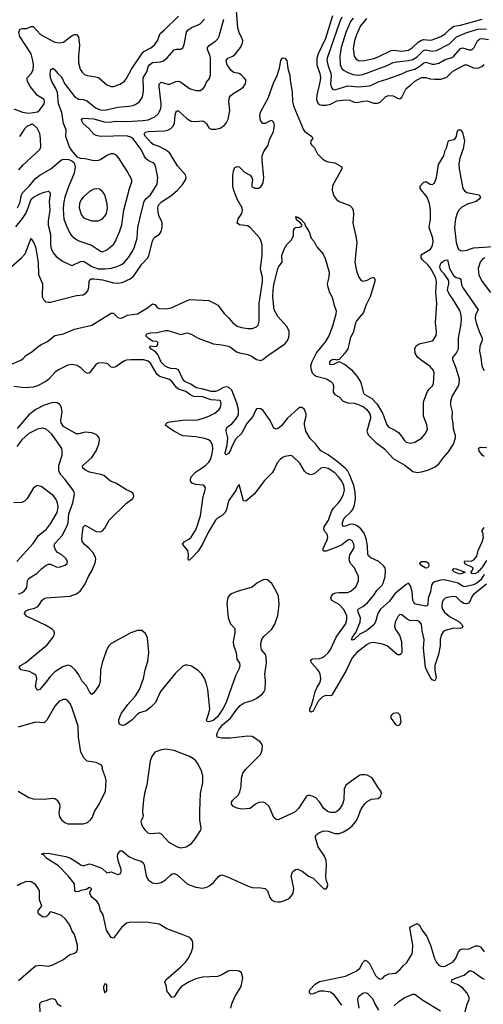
# Model space of a CAD drawing. Header units: inches. Extents: x 1649636 to 1815363, y 506543 to 641975.
# Tile 402 of 656: x 1721365 to 1725641, y 593905 to 602986. Entities that reach past the tile are written whole.
import ezdxf

# ---------------------------------------------------------------- set-up
doc = ezdxf.new("R2010")
doc.units = ezdxf.units.IN
doc.header["$MEASUREMENT"] = 0
doc.layers.add('B7529', color=7, linetype='Continuous')
doc.layers.add('B7620', color=7, linetype='Continuous')

msp = doc.modelspace()

# ---------------------------------------------------------------- linework, layer by layer
at = {"layer": 'B7529', "color": 5}
for points, elevation in [([(1721290, 599808.8), (1721374.5, 599845.5), (1721398, 599862), (1721422.7, 599890), (1721477.8, 599922.2), (1721532.3, 599970), (1721562.6, 599990), (1721583.8, 600000)], 580), ([(1725647.9, 597870), (1725618.9, 597821.1), (1725579.8, 597790), (1725550, 597773.3), (1725470, 597756.7), (1725458.5, 597758.5), (1725450, 597760.2), (1725410, 597790.8), (1725278.8, 597818.8), (1725250, 597817.5), (1725190, 597800.2), (1725172.3, 597787.7), (1725163.6, 597770), (1725152.5, 597710), (1725132.2, 597650), (1725129.3, 597590.7), (1725120.7, 597579.3), (1725110, 597576.5), (1725030, 597591.1), (1725010, 597599.5), (1724999.9, 597610), (1724989.4, 597630), (1724983, 597710), (1724970, 597766), (1724950, 597787.8), (1724930, 597777.3), (1724846.4, 597710), (1724825.5, 597690), (1724775.6, 597624.4), (1724693.7, 597550), (1724667.3, 597510), (1724646.9, 597433.1), (1724630, 597403.6), (1724563.1, 597350), (1724502, 597318), (1724450, 597269), (1724430, 597263.6), (1724425.7, 597270), (1724434.5, 597290), (1724465.2, 597334.8), (1724506.2, 597430), (1724507.1, 597470), (1724484, 597530), (1724487.1, 597550), (1724530, 597572.6), (1724572.3, 597607.7), (1724630, 597677.8), (1724658.6, 597721.4), (1724708.3, 597771.7), (1724718.1, 597790), (1724735.7, 597850), (1724739, 597910), (1724734, 597930), (1724724.7, 597944.7), (1724676.1, 597990), (1724604.4, 598024.4), (1724582.3, 598042.3), (1724576.4, 598056.4), (1724573.2, 598130), (1724564.3, 598190), (1724540.4, 598250), (1724510.9, 598290.9), (1724478.4, 598318.4), (1724450, 598331), (1724430, 598333.2), (1724410.6, 598329.4), (1724370, 598313.5), (1724350, 598313.3), (1724343.4, 598323.4), (1724342.4, 598350), (1724356.8, 598390), (1724423, 598450), (1724437.7, 598470), (1724451.6, 598508.4), (1724460.6, 598570), (1724459.6, 598630), (1724448, 598690), (1724410, 598784.6), (1724390, 598821.4), (1724367.9, 598850), (1724293.7, 598910), (1724210, 598971.8), (1724143.1, 599010), (1724097.2, 599070), (1724043.4, 599123.4), (1724003.1, 599190), (1723991.3, 599248.7), (1723991.1, 599270), (1724007.7, 599330), (1724006, 599350), (1723990, 599389.6), (1723968, 599408), (1723950, 599409), (1723930, 599395.9), (1723834.7, 599310), (1723779.2, 599240.8), (1723750, 599215.1), (1723730, 599209.3), (1723710, 599219), (1723675.1, 599290), (1723610, 599380.4), (1723590, 599396.2), (1723570, 599401.2), (1723550, 599395.8), (1723539.2, 599380.8), (1723515, 599325), (1723459.5, 599260.5), (1723411.4, 599170), (1723359.6, 599120.4), (1723324.8, 599055.2), (1723310, 599014.5), (1723290, 598985.7), (1723270, 598972.7), (1723261, 598981), (1723259.6, 598990), (1723278.8, 599061.2), (1723284.8, 599130), (1723268.3, 599190), (1723268.8, 599210), (1723282.8, 599230), (1723319.8, 599260.2), (1723357.7, 599302.3), (1723376.1, 599330), (1723383.4, 599350), (1723382.9, 599390), (1723367.6, 599450), (1723321.9, 599570), (1723293.8, 599593.8), (1723270, 599598.5), (1723245.2, 599594.8), (1723190, 599561.7), (1723170, 599556.2), (1723130, 599557.5), (1723058.3, 599578.3), (1722991.6, 599590), (1722944.7, 599624.7), (1722887.1, 599650), (1722868.4, 599670), (1722830, 599757.6), (1722807.2, 599767.2), (1722758, 599770), (1722730, 599777.4), (1722706, 599790), (1722670, 599827.3), (1722638.5, 599898.5), (1722620.1, 599920.1), (1722574, 599950), (1722562, 599970), (1722570, 599978), (1722610, 599972), (1722630, 599974), (1722638, 599990), (1722638, 600000)], 560), ([(1723142.6, 600000), (1723150, 599997.3), (1723230, 599987.7), (1723290, 599974.4), (1723310, 599965.5), (1723363.2, 599923.2), (1723392.4, 599912.4), (1723470, 599897), (1723510, 599878.3), (1723550, 599851.7), (1723575.2, 599844.8), (1723590, 599844.2), (1723608.3, 599851.7), (1723654, 599890), (1723807.5, 599992.5), (1723813.9, 600000)], 560), ([(1724169.7, 600000), (1724102, 599918), (1724057.9, 599830), (1724047.9, 599790), (1724048.4, 599770), (1724062.2, 599730), (1724079.4, 599710), (1724098.4, 599698.4), (1724193.4, 599673.4), (1724234.2, 599650), (1724251.8, 599630), (1724259.7, 599610), (1724257.4, 599550), (1724261.6, 599541.6), (1724270.4, 599530), (1724310, 599507.6), (1724347.4, 599467.4), (1724390, 599450.9), (1724450, 599449.6), (1724490, 599438.3), (1724535.8, 599415.8), (1724566.3, 599390), (1724594.5, 599350), (1724601.6, 599330), (1724600.7, 599310), (1724565.1, 599190), (1724578.2, 599158.2), (1724650, 599087), (1724730, 599029.1), (1724810, 598938.4), (1724917.2, 598877.2), (1724990, 598819.6), (1725030, 598811.1), (1725070, 598816), (1725128.4, 598831.6), (1725198, 598862), (1725231.1, 598890), (1725275.8, 598950), (1725320.9, 598999.1), (1725364.2, 599070), (1725382.9, 599130), (1725382.9, 599150), (1725366.5, 599210), (1725364, 599264), (1725353.8, 599310), (1725356.5, 599370), (1725340.2, 599430), (1725341.1, 599470), (1725352.8, 599510), (1725412.2, 599610), (1725419.1, 599630), (1725422.1, 599670), (1725391.2, 599771.2), (1725361, 599850), (1725358.7, 599870), (1725391.2, 599908.8), (1725410.6, 599950), (1725411.4, 600000)], 560), ([(1724402.4, 600000), (1724390.2, 599949.8), (1724364.4, 599910), (1724310, 599853.2), (1724294, 599850), (1724294, 599846), (1724271.7, 599851.7), (1724246, 599850), (1724222, 599830), (1724222.8, 599810), (1724230, 599806), (1724262, 599810), (1724310, 599834), (1724370, 599802.4), (1724421, 599761), (1724476.5, 599696.5), (1724510, 599640.7), (1724531.1, 599550), (1724538.9, 599538.9), (1724548.7, 599528.7), (1724613.1, 599493.1), (1724661.1, 599441.1), (1724712.7, 599350), (1724750, 599250.5), (1724769.3, 599229.3), (1724830, 599198), (1724857.8, 599177.8), (1724886.1, 599146.1), (1724910, 599108), (1724929.1, 599089.1), (1724970, 599081.1), (1725010, 599088.7), (1725070, 599128), (1725106.6, 599170), (1725124.5, 599210), (1725118.7, 599250), (1725089.6, 599330), (1725089.7, 599450.3), (1725092.8, 599470), (1725124.4, 599555.6), (1725140.3, 599579.7), (1725171.1, 599610), (1725182.3, 599630), (1725188.3, 599730), (1725181, 599750), (1725150, 599788.5), (1725066.5, 599846.5), (1725034.6, 599874.6), (1725013.3, 599910), (1725008.6, 599950), (1725022.2, 599977.8), (1725050, 599997.7), (1725060.7, 600000)], 580), ([(1725618.4, 600000), (1725608.2, 599971.8), (1725604.5, 599930), (1725618.8, 599870), (1725628.4, 599790), (1725647, 599750)], 560), ([(1725670, 597779.2), (1725550, 597684.7), (1725537.6, 597670), (1725510, 597608.3), (1725490, 597598), (1725461.1, 597601.1), (1725435.8, 597615.8), (1725410, 597646.2), (1725390, 597662.2), (1725370, 597667.2), (1725302.9, 597657.1), (1725289, 597651), (1725269, 597631), (1725260.6, 597610), (1725258.5, 597570), (1725265, 597550), (1725282.1, 597522.1), (1725330, 597480.7), (1725415.3, 597435.3), (1725439.6, 597410), (1725450.3, 597390), (1725442, 597378), (1725427.7, 597372.3), (1725370, 597373.7), (1725290, 597354.2), (1725270, 597338.9), (1725252.6, 597310), (1725242.2, 597270), (1725242.6, 597210), (1725227.2, 597130), (1725193.8, 597030), (1725192, 596990), (1725205.8, 596914.2), (1725192.5, 596887.5), (1725170, 596897), (1725150, 596922.9), (1725106, 597010), (1725089.2, 597189.2), (1725095, 597270), (1725076.9, 597350), (1725070, 597412.3), (1725050, 597436.9), (1725030, 597444.2), (1724970, 597443), (1724938.2, 597458.2), (1724890, 597498), (1724870, 597499.3), (1724856.1, 597483.9), (1724827.2, 597430), (1724820.3, 597390), (1724830, 597360.5), (1724868.1, 597310), (1724887.2, 597250), (1724890.3, 597150), (1724883.4, 597136.6), (1724870, 597127), (1724850, 597129.6), (1724752.4, 597210), (1724710, 597227.5), (1724630, 597241.5), (1724590, 597235), (1724570, 597225), (1724475.2, 597150), (1724430, 597099.8), (1724374.9, 596985.1), (1724243.6, 596756.4), (1724230, 596748.8), (1724187.7, 596752.3), (1724158.1, 596741.9), (1724118.4, 596701.6), (1724070, 596607.6), (1724050, 596600.7), (1724040.7, 596610), (1724039.7, 596630), (1724056.2, 596663.8), (1724075.6, 596724.4), (1724089.4, 596790), (1724107.2, 596830), (1724133.6, 596870), (1724140.6, 596890), (1724141.4, 596910), (1724134.8, 596950), (1724126.5, 596970), (1724112.1, 596992.1), (1724059.8, 597050), (1724048.6, 597070), (1724050, 597076), (1724055.3, 597084.7), (1724068.7, 597090), (1724130, 597095), (1724150, 597101.7), (1724180.3, 597119.7), (1724210, 597147.9), (1724230, 597178.7), (1724282.5, 597290), (1724368.1, 597410), (1724383.2, 597450), (1724380.6, 597490), (1724351.1, 597550), (1724310, 597592.5), (1724245.1, 597630), (1724234.8, 597650), (1724241.7, 597670), (1724257.2, 597690), (1724279.5, 597700.5), (1724310, 597704.6), (1724390, 597704.3), (1724422.2, 597717.8), (1724464.1, 597755.9), (1724489.7, 597810.3), (1724488.3, 597850), (1724463.1, 597910), (1724452, 597930), (1724416.4, 597970), (1724404.6, 598004.6), (1724410.8, 598050), (1724446.9, 598110), (1724449.7, 598130), (1724445.4, 598150), (1724430, 598179.6), (1724410, 598192), (1724390, 598186.9), (1724336.1, 598143.9), (1724295.4, 598124.6), (1724190, 598085.4), (1724170, 598085.3), (1724164.8, 598090), (1724162.2, 598110), (1724200.5, 598190), (1724205.7, 598210), (1724201.3, 598241.3), (1724177.1, 598270), (1724168.5, 598288.5), (1724172.8, 598310), (1724212.9, 598370), (1724241.6, 598450), (1724257.9, 598482.1), (1724304.8, 598530), (1724330, 598563.1), (1724351.8, 598610), (1724361.8, 598650), (1724354.2, 598690), (1724334.5, 598730), (1724306.3, 598770), (1724270, 598805.5), (1724210, 598847.4), (1724170, 598857.5), (1724142, 598850), (1724090, 598803.5), (1724070, 598793), (1724050, 598789.6), (1724030, 598793.3), (1724010, 598803.6), (1723990, 598822.9), (1723950, 598895.1), (1723880.8, 598960.8), (1723867, 598967), (1723810, 598956.9), (1723790, 598947.8), (1723766.7, 598930), (1723740.3, 598899.7), (1723716.3, 598843.7), (1723693.9, 598806.1), (1723623.1, 598736.9), (1723528.4, 598610), (1723450, 598545.2), (1723429.7, 598549.7), (1723390, 598698), (1723370, 598675.3), (1723357.4, 598642.6), (1723290.2, 598550), (1723273, 598470), (1723258.5, 598441.5), (1723230, 598409.7), (1723190.2, 598389.8), (1723170.2, 598369.8), (1723103, 598257), (1723052.2, 598150), (1723010, 598084.2), (1722950, 598018.7), (1722930, 598000.9), (1722922.5, 598002.5), (1722919.3, 598010), (1722922.6, 598050), (1722915.1, 598090), (1722866, 598150), (1722881.2, 598170), (1722925.2, 598194.8), (1722946.5, 598213.5), (1722991.2, 598288.8), (1723031.9, 598410), (1723056, 598590), (1723075.7, 598650), (1723078, 598670), (1723070, 598685.1), (1723053.5, 598693.5), (1722990, 598699.3), (1722957, 598710), (1722939.7, 598730), (1722939.2, 598750), (1722947.8, 598770), (1722987.5, 598812.5), (1723021.7, 598838.3), (1723076.2, 598870), (1723110, 598904.3), (1723124.3, 598930), (1723138.1, 598970), (1723145.1, 599025.1), (1723142.8, 599062.8), (1723132, 599090), (1723120.6, 599100.6), (1723107.6, 599110), (1723070, 599124.2), (1722990, 599139.6), (1722867.9, 599147.9), (1722785.7, 599190), (1722727, 599230), (1722706, 599250), (1722727, 599270), (1722750, 599275.9), (1722890, 599296.6), (1722970, 599292.4), (1723004.8, 599295.2), (1723060.7, 599310), (1723109.6, 599330), (1723164.1, 599355.9), (1723205.4, 599390), (1723215.6, 599410), (1723221.5, 599450), (1723212.5, 599472.5), (1723130, 599481.5), (1723050, 599508.2), (1722970, 599511.9), (1722943.3, 599523.3), (1722898.4, 599558.4), (1722830, 599578.5), (1722812.3, 599592.3), (1722770, 599645.3), (1722746.4, 599666.4), (1722656.7, 599696.7), (1722632.5, 599712.5), (1722570, 599818.8), (1722550, 599836.2), (1722510, 599847.8), (1722390, 599848.8), (1722350, 599845), (1722324.5, 599835.5), (1722250, 599785.3), (1722230, 599778), (1722210, 599780.5), (1722181.3, 599810), (1722170, 599815.7), (1722130, 599822.3), (1722090, 599819), (1722070, 599809.8), (1722010, 599729.7), (1721990, 599723.1), (1721970, 599733.7), (1721932.9, 599772.9), (1721895.5, 599795.5), (1721850, 599806.3), (1721810, 599800.9), (1721722.1, 599757.9), (1721688.9, 599731.1), (1721630, 599667.4), (1721607.2, 599650), (1721530, 599608.7), (1721490, 599598.2), (1721412, 599590), (1721310, 599601.8)], 580), ([(1723310.8, 593870), (1723320.9, 593910), (1723350, 593974.9), (1723406, 594070), (1723422, 594150), (1723410, 594196), (1723389.7, 594209.7), (1723370, 594215.1), (1723310, 594218), (1723286.8, 594210), (1723230, 594177), (1723190, 594162), (1723050, 594154.3), (1722990, 594139.2), (1722927, 594113), (1722856.4, 594070), (1722834.4, 594045.6), (1722790, 593974), (1722766.8, 593966.8), (1722722, 594030), (1722719, 594070), (1722703.7, 594110), (1722712.3, 594130), (1722849.7, 594250), (1722890, 594290.3), (1722921.1, 594330), (1722949.7, 594390), (1722960.4, 594430), (1722962.6, 594470), (1722958, 594490), (1722947.3, 594507.3), (1722923.3, 594523.3), (1722864.5, 594550), (1722722.6, 594602.6), (1722650, 594644), (1722530, 594663), (1722450, 594659.8), (1722390, 594663.1), (1722350, 594655.1), (1722305.1, 594614.9), (1722230, 594515.1), (1722210, 594520.9), (1722164.4, 594590), (1722133.3, 594730), (1722110, 594769), (1722093.3, 594830), (1722076.1, 594856.1), (1722034.5, 594890), (1722020.9, 594910), (1722013.2, 594930), (1722014, 594946), (1722028.7, 594970), (1722010, 594981.2), (1721977.3, 594962.7), (1721930, 594954), (1721910, 594944.7), (1721883.8, 594943.8), (1721874.2, 594954.2), (1721870, 595015.1), (1721811.1, 595090), (1721721.3, 595181.3), (1721616, 595250), (1721584.7, 595284.7), (1721566, 595290), (1721590, 595298), (1721643.7, 595296.3), (1721790, 595269), (1721832.5, 595252.5), (1721907.9, 595207.9), (1721932.3, 595187.7), (1721950, 595181.6), (1722010, 595199.3), (1722030, 595194.9), (1722121.5, 595161.5), (1722170, 595116.3), (1722210, 595126.4), (1722270, 595101.3), (1722291.6, 595110), (1722300.5, 595130), (1722301, 595150), (1722272.4, 595230), (1722267, 595270), (1722271.2, 595290), (1722290, 595319.3), (1722310, 595319.3), (1722370, 595267.2), (1722422.8, 595242.8), (1722484.8, 595224.8), (1722503, 595210), (1722511.5, 595191.5), (1722530, 595091), (1722539, 595070), (1722552.2, 595050), (1722590, 595026.5), (1722630, 595019.6), (1722670, 595028.9), (1722710, 595052), (1722759.7, 595100.3), (1722770, 595107.1), (1722790, 595110.2), (1722817.9, 595097.9), (1722914, 595014), (1722990, 594986.7), (1723050, 594976), (1723090, 594985.3), (1723118.2, 595001.8), (1723151.9, 595028.1), (1723197.1, 595082.9), (1723210, 595093.4), (1723230, 595098), (1723280.3, 595080.3), (1723473.5, 594993.5), (1723510, 594984), (1723590, 594980.3), (1723630, 594972.4), (1723651.4, 594951.4), (1723672.7, 594890), (1723688.7, 594868.7), (1723713.5, 594853.5), (1723749, 594849), (1723770, 594851.5), (1723815.5, 594864.5), (1723850, 594882.4), (1723870, 594901.6), (1723886.6, 594930), (1723893.9, 594973.9), (1723869.6, 595090), (1723884.5, 595130), (1723910, 595147.7), (1723930, 595150.6), (1723970, 595133), (1724027.6, 595087.6), (1724070, 595068), (1724170, 594971), (1724190, 594971.3), (1724204, 594990), (1724206, 595010), (1724192.8, 595052.8), (1724189.6, 595089.6), (1724195.1, 595190), (1724192.4, 595230), (1724176.4, 595270), (1724118.6, 595358.6), (1724090, 595450.8), (1724102, 595470), (1724130, 595488.7), (1724170, 595504.2), (1724210, 595503.1), (1724270, 595482), (1724310, 595481.7), (1724350, 595494.9), (1724397, 595523), (1724431.8, 595550), (1724465.6, 595590), (1724486, 595630), (1724508.6, 595691.4), (1724529.8, 595730.2), (1724550, 595756.3), (1724570, 595775.5), (1724610, 595796.3), (1724670, 595804.7), (1724695.1, 595824.9), (1724701.2, 595850), (1724696, 595870), (1724667.6, 595907.6), (1724614.1, 595994.1), (1724570, 596018), (1724550, 596022.7), (1724518, 596022), (1724502.5, 596017.5), (1724470, 595997.2), (1724373.2, 595926.8), (1724357.3, 595890), (1724354.9, 595790), (1724343, 595750), (1724310, 595700.9), (1724290, 595682.9), (1724270, 595675.6), (1724230, 595675.6), (1724204.4, 595684.4), (1724171, 595711), (1724130, 595772.3), (1724095.1, 595810), (1724070, 595822.9), (1724030, 595832.7), (1724010, 595824), (1723936.3, 595710), (1723910, 595684.5), (1723886.8, 595670), (1723750, 595607.8), (1723730, 595609.6), (1723710, 595629.5), (1723664.5, 595730), (1723630, 595762), (1723610, 595769.6), (1723570, 595765.6), (1723540.7, 595750), (1723490, 595712.3), (1723452.3, 595707.7), (1723410, 595706.3), (1723370, 595713.6), (1723338, 595730), (1723318, 595750), (1723318.4, 595770), (1723330, 595787.3), (1723381.8, 595838.2), (1723395.9, 595864.1), (1723407.2, 595912.8), (1723409.9, 595990), (1723424.3, 596035.7), (1723448.9, 596071.1), (1723584.8, 596210), (1723601.5, 596250), (1723604, 596290), (1723596.3, 596310), (1723580.7, 596330), (1723510, 596373.7), (1723470, 596377.6), (1723310, 596358.8), (1723230, 596358.9), (1723187.6, 596367.6), (1723183, 596390), (1723188.4, 596411.6), (1723202.3, 596437.7), (1723236.3, 596483.7), (1723310, 596544.9), (1723361.2, 596618.8), (1723397.6, 596662.4), (1723435, 596685), (1723510, 596706.5), (1723552.6, 596727.4), (1723603, 596770), (1723619.6, 596790), (1723627.6, 596810), (1723631.4, 596888.6), (1723624.7, 596950), (1723640.5, 597050), (1723638.3, 597110), (1723631.1, 597130), (1723594.2, 597174.2), (1723588, 597210), (1723592.3, 597250), (1723602, 597278), (1723618, 597302), (1723690, 597364.2), (1723719.2, 597410), (1723744.1, 597490), (1723757.8, 597590), (1723751, 597670), (1723734.3, 597710), (1723690, 597787), (1723650, 597819.5), (1723630, 597823.7), (1723610, 597819.3), (1723550.8, 597790), (1723507.4, 597752.6), (1723370, 597712.6), (1723325.1, 597694.9), (1723299.9, 597680.1), (1723284, 597656), (1723276, 597604), (1723286.3, 597470), (1723310, 597414.8), (1723350.4, 597370), (1723350.4, 597330), (1723334.4, 597250), (1723337.3, 597217.3), (1723360.4, 597150), (1723368.7, 597088.7), (1723392.8, 597052.8), (1723395.5, 597030), (1723390, 597002), (1723359.2, 596940.8), (1723319.9, 596840.1), (1723270.3, 596689.7), (1723239.3, 596630), (1723190, 596557.2), (1723150, 596524), (1723110, 596509.2), (1723094, 596514), (1723087.3, 596527.3), (1723109.6, 596590), (1723118, 596630), (1723099.8, 596810), (1723085.6, 596870), (1723070, 596909.5), (1723043.5, 596950), (1723010, 596983.5), (1722950, 597024), (1722910, 597034), (1722890, 597032.6), (1722870, 597024.7), (1722800.6, 596959.4), (1722664.8, 596790), (1722618.5, 596690), (1722574.9, 596645.1), (1722530, 596611), (1722470, 596591.9), (1722450, 596579.8), (1722401.1, 596530), (1722347.7, 596490), (1722330, 596481.1), (1722310, 596478), (1722285.1, 596490), (1722278.9, 596510), (1722280.4, 596530), (1722290, 596563), (1722304.4, 596590), (1722362.4, 596670), (1722432.5, 596750), (1722470.7, 596810), (1722506.5, 596910), (1722522, 596990), (1722546.9, 597070), (1722556.8, 597150), (1722543.8, 597283.8), (1722526.2, 597326.2), (1722490, 597351.8), (1722450, 597351.6), (1722390, 597331.3), (1722210, 597232.6), (1722187.2, 597210), (1722164, 597170), (1722125.1, 597054.9), (1722111.3, 596990), (1722107.5, 596890), (1722097.2, 596850), (1722050, 596777), (1722030, 596763.7), (1722010, 596786.6), (1721982.2, 596842.2), (1721938, 596890), (1721910, 596944.5), (1721877.4, 596990), (1721850, 597015.4), (1721830, 597027.1), (1721810, 597032), (1721761.9, 597018.1), (1721690, 596972.4), (1721648.2, 596931.8), (1721610, 596878.9), (1721550, 596809.3), (1721530, 596801.2), (1721525.8, 596805.8), (1721512, 596832), (1721523.7, 596910), (1721516.6, 596936.6), (1721490, 596957.2), (1721454, 596974), (1721378, 596990), (1721361.2, 597010), (1721373.2, 597030), (1721422.2, 597057.8), (1721619.2, 597220.8), (1721672.3, 597290), (1721683.1, 597310), (1721686.9, 597330), (1721678.9, 597350), (1721664.1, 597364.1), (1721603.3, 597403.3), (1721426.2, 597486.2), (1721409.7, 597510), (1721417.6, 597530), (1721450, 597547.2), (1721501.3, 597558.7), (1721527.9, 597572.1), (1721548, 597592), (1721570, 597630.4), (1721590, 597646.7), (1721606.5, 597653.5), (1721830, 597670.2), (1721889.6, 597690), (1721923.4, 597716.6), (1721964.2, 597775.8), (1721998.2, 597850), (1722032.1, 597910), (1722062, 597978), (1722067.7, 598010), (1722064.1, 598030), (1722041.8, 598070), (1722010, 598105.3), (1721958.7, 598150), (1721944.4, 598170), (1721939, 598190), (1721939.9, 598230), (1721950, 598304.9), (1721970, 598323.1), (1722070, 598265.8), (1722110, 598262.6), (1722129, 598271), (1722150, 598298), (1722190.8, 598370), (1722350, 598528.4), (1722409, 598570), (1722419, 598590), (1722413.2, 598610), (1722399, 598630), (1722349.7, 598649.7), (1722251.4, 598711.4), (1722201.2, 598730), (1722140.9, 598780.9), (1722112.7, 598792.7), (1722010, 598814.2), (1721971.6, 598830), (1721947.8, 598850), (1721945.6, 598870), (1722030, 598947.2), (1722071.6, 599010), (1722094.5, 599070), (1722099.7, 599110), (1722097.6, 599130), (1722086.5, 599146.5), (1722070, 599159.5), (1722030, 599175.1), (1721970, 599181.6), (1721910, 599165.4), (1721890, 599167.4), (1721870, 599175.1), (1721770, 599235.3), (1721748.4, 599268.4), (1721744.7, 599290), (1721756.3, 599370), (1721750.5, 599410.5), (1721735.9, 599435.9), (1721711.7, 599451.7), (1721670, 599455.1), (1721590, 599429.8), (1721515.2, 599390), (1721450, 599340.3), (1721342.8, 599217.2)], 620), ([(1721350, 597690.3), (1721370, 597694.9), (1721400.7, 597710), (1721419.7, 597730), (1721429.7, 597750), (1721435.6, 597810), (1721447.3, 597830), (1721471.2, 597848.8), (1721522.6, 597877.4), (1721570, 597924.4), (1721610, 597955.5), (1721630, 597964.9), (1721650, 597964), (1721700.3, 597940.3), (1721730, 597937), (1721783.8, 597956.2), (1721803.7, 597970), (1721805.1, 597990), (1721790, 598018), (1721752, 598050), (1721713.1, 598073.1), (1721696.1, 598096.1), (1721684.2, 598130), (1721690, 598155.8), (1721756.4, 598230), (1721802.6, 598317.4), (1721811.2, 598348.8), (1721819.5, 598430), (1721855.4, 598530), (1721871.1, 598610), (1721867.4, 598630), (1721856, 598650), (1721784.8, 598744.8), (1721740.8, 598790), (1721724.5, 598824.5), (1721724.7, 598875.3), (1721756.4, 598970), (1721757.7, 599010), (1721752.3, 599030), (1721742.3, 599050), (1721662, 599162), (1721610, 599209.6), (1721579.8, 599219.8), (1721530, 599209.8), (1721450, 599168.9), (1721384.7, 599110), (1721338.9, 599050)], 640), ([(1725650, 598956.3), (1725629.8, 598970), (1725601.6, 599010), (1725596, 599030), (1725601.6, 599038.4), (1725615.5, 599044.5), (1725670, 599040.3)], 540), ([(1721339.7, 597990), (1721490, 598154), (1721537.2, 598230), (1721611.3, 598288.7), (1721650, 598338), (1721710, 598442.4), (1721718.4, 598490), (1721715, 598530), (1721701.4, 598561.4), (1721676.1, 598596.1), (1721570, 598678.4), (1721530, 598689.4), (1721510, 598680.9), (1721490, 598663.7), (1721434, 598570), (1721410, 598544.4), (1721385.6, 598534.4), (1721310, 598531.6)], 660), ([(1725670, 597999.6), (1725635, 597945), (1725630.1, 597930), (1725617.9, 597922.1), (1725610, 597908.7), (1725597.8, 597902.2), (1725590, 597889.2), (1725570, 597879.7), (1725535.3, 597875.3), (1725528, 597890), (1725542, 597910), (1725546, 597930), (1725470, 597968), (1725466, 597990), (1725470, 597994), (1725530, 597991.3), (1725554.6, 598005.4), (1725570, 598022), (1725580.2, 598039.8), (1725593.2, 598090), (1725629.3, 598170), (1725641.2, 598210), (1725636.4, 598256.4), (1725626, 598270), (1725650, 598302)], 540), ([(1721350, 595870.3), (1721450, 595814), (1721490, 595800.4), (1721590, 595797.4), (1721666, 595806), (1721690, 595803), (1721710, 595787.3), (1721731.8, 595750), (1721733.7, 595730), (1721724.9, 595670), (1721732.9, 595632.9), (1721750, 595605.5), (1721781.2, 595581.2), (1721810, 595570.4), (1721930, 595568.9), (1721950, 595570.3), (1721990, 595583.1), (1722022, 595610), (1722035.6, 595630), (1722055.2, 595684.8), (1722098.3, 595750), (1722156.4, 595870), (1722161.3, 595970), (1722156.9, 595996.9), (1722129.2, 596070), (1722129, 596089), (1722118, 596110), (1722070, 596134.5), (1721988.4, 596148.4), (1721957.6, 596177.6), (1721929.8, 596229.8), (1721907.4, 596370), (1721904, 596470), (1721850, 596636), (1721830, 596680.9), (1721810, 596705.1), (1721790, 596715.1), (1721770, 596716.3), (1721730, 596700.5), (1721690, 596655.1), (1721615.5, 596524.5), (1721590, 596502.6), (1721510, 596507.7), (1721350, 596461.4)], 640), ([(1721354.9, 594125.1), (1721510, 594259.5), (1721550, 594265.7), (1721630, 594257.6), (1721671.1, 594268.9), (1721770, 594318), (1721806, 594350), (1721830, 594364.9), (1721870, 594377.3), (1721889, 594390), (1721899.3, 594410), (1721897.6, 594450), (1721870, 594548.7), (1721845.6, 594585.6), (1721829.7, 594629.7), (1721815.1, 594655.1), (1721787, 594690), (1721750, 594723.6), (1721684, 594750), (1721650, 594757.6), (1721644.2, 594755.8), (1721628, 594730), (1721610, 594712), (1721582, 594710), (1721549.5, 594730), (1721536.2, 594750), (1721536.2, 594770), (1721569.4, 594810), (1721548, 594870), (1721547, 594950), (1721539.5, 594970), (1721510, 595009.2), (1721470, 595036), (1721430, 595039.3), (1721379.1, 595020.9), (1721343, 594997)], 640), ([(1724337.1, 593897.1), (1724267.9, 593990), (1724230, 594017.2), (1724170, 594025.9), (1724130, 594025.2), (1724070, 594001.9), (1724050, 593999.1), (1724036.5, 594010), (1724036.8, 594030), (1724041.4, 594038.6), (1724089.7, 594090.3), (1724130, 594116.5), (1724370, 594164), (1724467.9, 594212.1), (1724502.1, 594237.9), (1724530, 594290.5), (1724550, 594311.6), (1724570, 594304), (1724590, 594281.7), (1724647.2, 594170), (1724670, 594144.9), (1724690, 594137.3), (1724710, 594144), (1724733.4, 594166.6), (1724770, 594185.5), (1724830, 594193), (1724870, 594223), (1724900.3, 594259.7), (1724935.1, 594290), (1724983.5, 594370), (1724989, 594391), (1724991.6, 594451.6), (1724963.7, 594610), (1724970, 594621), (1725029.5, 594650.5), (1725050, 594638.8), (1725076, 594590), (1725120.7, 594530), (1725153.8, 594450), (1725190, 594328.5), (1725210.3, 594290), (1725230, 594267.4), (1725250, 594258.3), (1725270, 594255.2), (1725290, 594258.5), (1725362.3, 594297.7), (1725387.4, 594330), (1725410.6, 594389.4), (1725430, 594411.5), (1725450, 594417.3), (1725490, 594414.7), (1725510, 594418), (1725570, 594443.1), (1725590, 594445.3), (1725614.5, 594434.5), (1725650, 594388.2)], 580), ([(1725470.4, 593830), (1725492.7, 593907.3), (1725511, 593949), (1725511.2, 593970), (1725490, 594009.8), (1725453.1, 594053.1), (1725410, 594085.3), (1725346, 594110), (1725349.7, 594130), (1725392.3, 594150), (1725465.2, 594174.8), (1725510, 594214.9), (1725530, 594214.9), (1725550, 594203.9), (1725630, 594145.8), (1725650, 594136.5)], 560), ([(1724494.3, 593870), (1724484.7, 593950), (1724490, 593976), (1724530, 594006.8), (1724550, 594013), (1724570, 594008), (1724619.5, 593959.5), (1724638.8, 593910), (1724672.5, 593852.5)], 560), ([(1724819.7, 593890), (1724861.5, 593930), (1724910, 593963.7), (1724990, 593999.2), (1725010, 593998.2), (1725083, 593943), (1725246.3, 593846.3)], 560), ([(1721554.4, 593830), (1721550, 593914), (1721568.7, 593931.3), (1721610, 593940.9), (1721650, 593957), (1721670, 593958.4), (1721690.8, 593950), (1721713.4, 593910), (1721747.7, 593887.7)], 620)]:
    msp.add_lwpolyline(points, dxfattribs=dict(at, elevation=elevation))
for points, elevation in [([(1725110, 597928.3), (1725073.6, 597950), (1725054.5, 597970), (1725058.6, 597981.4), (1725070.4, 597990.4), (1725110, 597990.5), (1725123.8, 597983.8), (1725133.7, 597973.7), (1725139.1, 597950), (1725130, 597929.6)], 540), ([(1725427.5, 597872.5), (1725376.2, 597890), (1725356, 597910), (1725360.7, 597919.3), (1725370, 597924), (1725390, 597922), (1725474, 597890), (1725470, 597888.7)], 540), ([(1724851.9, 596591.9), (1724810, 596588.7), (1724791.3, 596570), (1724786, 596550), (1724790, 596542), (1724830, 596484.7), (1724850, 596478), (1724870, 596482), (1724882, 596510), (1724872.9, 596572.9)], 620), ([(1722710, 596259.3), (1722672.9, 596252.9), (1722610.7, 596229.3), (1722582.8, 596190), (1722568, 596152), (1722537.7, 595930), (1722516, 595850), (1722505.3, 595790), (1722498, 595690), (1722498, 595670), (1722504.9, 595650), (1722500.7, 595630), (1722481.3, 595590), (1722490, 595558.8), (1722506.4, 595530), (1722521.6, 595510), (1722547.9, 595487.9), (1722570, 595481.3), (1722650, 595488.2), (1722670, 595478), (1722739.9, 595399.9), (1722816.1, 595356.1), (1722850, 595348.2), (1722901, 595359), (1722950, 595387.7), (1722982.9, 595430), (1723034.5, 595510), (1723038, 595530), (1723026, 595606), (1723025.4, 595690), (1723032, 595850), (1723052.8, 595950), (1723053.7, 596010), (1723043.9, 596050), (1723010, 596120.9), (1722990, 596149.5), (1722966.6, 596170), (1722930, 596189.6), (1722790, 596247)], 640), ([(1722150, 594093.2), (1722138.8, 594070), (1722138.8, 594050), (1722150, 594012), (1722168, 594030), (1722168.7, 594050), (1722168, 594088)], 640)]:
    msp.add_lwpolyline(points, close=True, dxfattribs=dict(at, elevation=elevation))
at = {"layer": 'B7620', "color": 5}
for points, elevation in [([(1721230, 600656.3), (1721382.3, 600790), (1721414.7, 600825.3), (1721470, 600971), (1721476.1, 600956.1), (1721490, 600940.7), (1721509.2, 600890), (1721526.1, 600806.1), (1721535, 600745), (1721537.4, 600637.4), (1721573.7, 600550), (1721572.4, 600430), (1721584, 600404), (1721605.2, 600385.2), (1721630, 600379.5), (1721650, 600380.9), (1721890, 600442.9), (1721950.9, 600449.1), (1721975.6, 600464.4), (1721993.5, 600486.5), (1722003.1, 600516.9), (1722006.9, 600573.1), (1722012.9, 600587.1), (1722025, 600595), (1722050, 600597.5), (1722127.9, 600587.9), (1722230, 600558.8), (1722270, 600554.6), (1722310, 600563.2), (1722384.2, 600595.8), (1722416.2, 600623.8), (1722490.8, 600730), (1722547.2, 600790), (1722556.8, 600810), (1722590, 600944), (1722601, 600970), (1722610, 600981.1), (1722653.2, 601006.8), (1722668.6, 601031.4), (1722677.7, 601070), (1722678, 601110), (1722673.3, 601130), (1722652.1, 601172.1), (1722641.5, 601210), (1722639, 601250), (1722645.4, 601274.6), (1722673.2, 601306.8), (1722759.7, 601360.3), (1722817.4, 601410), (1722869.7, 601470), (1722894.3, 601510), (1722899.7, 601530), (1722895.4, 601555.4), (1722818.9, 601638.9), (1722750, 601753.8), (1722731.7, 601771.7), (1722702, 601790), (1722650, 601816.7), (1722596.2, 601836.2), (1722576.5, 601850), (1722524.7, 601910), (1722512.9, 601930), (1722517.8, 601942.2), (1722524.2, 601950), (1722550, 601954.6), (1722700.4, 601959.6), (1722732.2, 601967.8), (1722758.1, 601981.9), (1722778.7, 602001.3), (1722793.2, 602030), (1722800.2, 602110), (1722810, 602146), (1722813.1, 602146.9), (1722830, 602146.5), (1722910, 602071.1), (1722946.4, 602050), (1722990, 602045.7), (1723050, 602052.3), (1723070, 602044.6), (1723086.3, 602026.3), (1723108.3, 601988.3), (1723130, 601976.5), (1723170, 601977.5), (1723213.7, 601986.3), (1723250, 602008.8), (1723270, 602032.7), (1723287.4, 602070), (1723301.1, 602130), (1723303.1, 602150), (1723292.9, 602230), (1723301, 602270), (1723312.3, 602287.7), (1723330, 602303.6), (1723409.4, 602350), (1723430, 602367.7), (1723443.7, 602390), (1723449.3, 602410), (1723449.2, 602430), (1723436, 602450), (1723410, 602475.1), (1723388.5, 602488.5), (1723338.8, 602498.8), (1723316.5, 602516.5), (1723279.8, 602570), (1723269.8, 602610), (1723285.1, 602630), (1723330, 602648.3), (1723355.1, 602670), (1723400.4, 602730), (1723420.4, 602770), (1723421.5, 602790), (1723416.4, 602810), (1723388.7, 602868.7), (1723376.3, 602910), (1723365.6, 603070)], 620), ([(1721310, 602163.2), (1721390, 602131.8), (1721450, 602123), (1721530, 602136), (1721550, 602156), (1721590, 602211.3), (1721595.1, 602230), (1721591.8, 602250), (1721528.3, 602288.3), (1721465.8, 602365.8), (1721439.4, 602410), (1721432.7, 602430), (1721433.5, 602450), (1721472.1, 602490), (1721490, 602524), (1721491.6, 602568.4), (1721486.1, 602610), (1721470.3, 602670.3), (1721366, 602830), (1721358, 602870), (1721370, 602898), (1721390, 602903.2), (1721430, 602903.9), (1721470, 602923.7), (1721490, 602922.6), (1721557, 602850), (1721670, 602787.1), (1721690, 602778), (1721728.5, 602771.5), (1721770, 602779.5), (1721850, 602839.6), (1721870, 602848.8), (1721890, 602848.2), (1721906.4, 602826.4), (1721917.6, 602750), (1721906.2, 602650), (1721908.4, 602588.4), (1721924, 602530), (1721940.7, 602500.7), (1721962, 602482), (1721990, 602470.2), (1722050, 602462.7), (1722091.6, 602451.6), (1722170, 602384.9), (1722210, 602370.3), (1722230, 602370.3), (1722290, 602390.2), (1722330, 602418.3), (1722350, 602443.1), (1722397, 602530), (1722490, 602672.1), (1722510, 602693.4), (1722573.1, 602726.9), (1722610, 602756.5), (1722635.9, 602790), (1722660.2, 602859.8), (1722696.9, 602890), (1722830, 603019.5)], 680), ([(1721330, 601076.9), (1721390, 601151), (1721420.8, 601199.2), (1721444.3, 601250), (1721469.3, 601330.7), (1721490.7, 601350), (1721550, 601381.2), (1721590, 601396.6), (1721630, 601403.2), (1721646, 601390), (1721646.7, 601370), (1721635.9, 601310), (1721644, 601230), (1721627.4, 601130), (1721627.1, 601090), (1721648.7, 601008.7), (1721650.2, 600910), (1721656.3, 600876.3), (1721675.1, 600835.1), (1721701.4, 600801.4), (1721758.2, 600758.2), (1721830, 600723.7), (1721850, 600720.3), (1721924.8, 600755.2), (1721950, 600757.8), (1721970, 600750.2), (1722030, 600708.8), (1722090, 600689.5), (1722150, 600687.5), (1722210, 600693.9), (1722262.9, 600710), (1722310, 600732.6), (1722331, 600749), (1722366.9, 600793.1), (1722404.6, 600850), (1722423.7, 600890), (1722446.8, 600970), (1722454.5, 601070), (1722481.2, 601190), (1722514.3, 601310), (1722527.5, 601332.5), (1722569.9, 601370.1), (1722584.8, 601390), (1722633.5, 601470), (1722639.8, 601530), (1722621.5, 601621.5), (1722611, 601651), (1722602, 601662), (1722550, 601686.4), (1722527.1, 601707.2), (1722511.7, 601731.7), (1722486.5, 601790), (1722410, 601886.6), (1722390, 601903.5), (1722350, 601915.9), (1722109.8, 601909.8), (1722070, 601916.9), (1722048.7, 601928.7), (1722003.8, 601983.8), (1721949.6, 602030), (1721938.4, 602050), (1721936, 602070), (1721950, 602079.3), (1722047.1, 602072.9), (1722144.7, 602044.7), (1722190, 602040.7), (1722250, 602051.2), (1722350, 602047), (1722504.2, 602055.7), (1722550, 602063.5), (1722611.2, 602090), (1722641.2, 602118.8), (1722663.7, 602156.3), (1722670.6, 602189.4), (1722669.8, 602210.2), (1722649.9, 602370.1), (1722652.4, 602390), (1722669.6, 602410), (1722730, 602391.3), (1722750, 602390.3), (1722804.2, 602415.8), (1722830, 602418.3), (1722850, 602409), (1722930, 602351.8), (1722990, 602332.2), (1723030, 602334), (1723052.9, 602347.1), (1723070, 602365.5), (1723088.9, 602411.1), (1723115.4, 602444.6), (1723124.1, 602475.9), (1723125.8, 602630), (1723122.4, 602650), (1723095.5, 602710), (1723096, 602730), (1723112.6, 602747.4), (1723172.8, 602790), (1723191.1, 602810), (1723205.4, 602834.6), (1723247.7, 602990)], 640), ([(1721345.7, 601250), (1721366.6, 601293.4), (1721382.3, 601370), (1721391.7, 601390), (1721453.5, 601450), (1721510, 601522.2), (1721550, 601553.5), (1721652.8, 601610), (1721750, 601692), (1721770, 601700.3), (1721816.7, 601696.7), (1721844.7, 601684.7), (1721866.4, 601666.4), (1721877.6, 601630), (1721866.7, 601570), (1721815.4, 601444.6), (1721782.7, 601350), (1721773.1, 601306.9), (1721766.2, 601246.2), (1721767.5, 601187.5), (1721773.2, 601150), (1721792, 601092), (1721830.8, 601010.8), (1721848, 600988), (1721870, 600970.2), (1721910, 600946.2), (1722026.4, 600906.4), (1722110, 600852.2), (1722130, 600845.3), (1722170, 600864.6), (1722230, 600914), (1722244.2, 600935.8), (1722285, 601030), (1722307.5, 601092.5), (1722324.5, 601230), (1722377.8, 601430), (1722399.1, 601490), (1722398.3, 601510), (1722356.9, 601590), (1722278.4, 601710), (1722262, 601730), (1722243.3, 601743.3), (1722230, 601749.6), (1722209.6, 601749.6), (1722170, 601732.3), (1722110, 601693.7), (1722090, 601686), (1722050, 601683.5), (1721970, 601701.3), (1721925.4, 601705.4), (1721897, 601717), (1721841.7, 601781.7), (1721820.1, 601820.1), (1721789.8, 601910), (1721793.6, 601970), (1721769.8, 602030), (1721753.4, 602130), (1721722.7, 602210), (1721714.3, 602314.3), (1721696.1, 602356.1), (1721663.7, 602410), (1721648.7, 602450), (1721644.7, 602490), (1721652.5, 602527.5), (1721670, 602538.8), (1721690, 602523), (1721715.3, 602490), (1721750, 602458.4), (1721778.9, 602398.9), (1721870, 602276.1), (1721910, 602253.4), (1721950, 602249.2), (1721980.1, 602240.1), (1722070, 602169.4), (1722110, 602155.7), (1722150, 602151.7), (1722270, 602180.5), (1722370, 602187), (1722410, 602195.4), (1722441.3, 602210), (1722468.3, 602230), (1722496.1, 602270), (1722508, 602330), (1722504.6, 602450), (1722535.9, 602504.1), (1722549.8, 602550), (1722562, 602570), (1722590, 602590.8), (1722662, 602598), (1722690, 602606.9), (1722726.2, 602633.8), (1722790, 602708.2), (1722810, 602715.3), (1722850, 602714.4), (1722870, 602724.9), (1722882, 602758), (1722904.7, 602870), (1722915.7, 602890), (1722950, 602914.8), (1723005.8, 602934.2), (1723030, 602947.9), (1723068.6, 602990)], 660), ([(1724250, 603020.3), (1724186.1, 602813.9), (1724116.6, 602670), (1724105.2, 602630), (1724105.4, 602570), (1724132.1, 602490), (1724138.3, 602450), (1724134.1, 602410), (1724104.5, 602290), (1724103.2, 602250), (1724115.9, 602215.9), (1724130, 602202.6), (1724150, 602196.6), (1724190, 602196.3), (1724230, 602207.9), (1724290, 602236.4), (1724370, 602248), (1724410, 602244.7), (1724450, 602225.8), (1724470, 602221.2), (1724534.5, 602234.5), (1724570, 602236.5), (1724630, 602216.9), (1724664.2, 602215.8), (1724690, 602225.7), (1724743, 602277), (1724770, 602287.1), (1724810, 602284.4), (1724850, 602262), (1724870, 602257), (1724890, 602272.2), (1724928.2, 602351.8), (1724970, 602382.3), (1725010, 602419.8), (1725070, 602452.1), (1725110, 602454.2), (1725150, 602441.8), (1725190, 602436), (1725250, 602437.3), (1725305.1, 602454.9), (1725360.4, 602510), (1725470, 602569.4), (1725490, 602568.7), (1725550, 602542.7), (1725570, 602539.3), (1725597.9, 602542.1), (1725626.5, 602553.5), (1725648.6, 602571.4)], 620), ([(1724335, 603010), (1724316, 602970), (1724200.4, 602630), (1724198.8, 602610), (1724205.2, 602570), (1724233.5, 602490), (1724236.4, 602470), (1724232.8, 602390), (1724239.5, 602359.5), (1724250, 602344.7), (1724270, 602339.8), (1724390, 602376.8), (1724490, 602366.3), (1724590, 602376.6), (1724615.5, 602384.5), (1724670, 602413.5), (1724750, 602436.1), (1724890, 602488), (1724937.4, 602510), (1725010, 602530.6), (1725050, 602554.8), (1725090, 602586.4), (1725110, 602593.8), (1725170, 602575.6), (1725190, 602574.6), (1725230, 602583.7), (1725290, 602618.5), (1725350, 602638.7), (1725369.5, 602650.5), (1725430, 602719), (1725450, 602726), (1725510, 602708.6), (1725530, 602709.3), (1725544.1, 602715.9), (1725557.7, 602730), (1725587.7, 602790), (1725610, 602808.7), (1725630, 602811.2), (1725690, 602802.5)], 640), ([(1724440, 603000), (1724417.1, 602970), (1724372.3, 602867.7), (1724329, 602731), (1724317.1, 602650), (1724320.7, 602570), (1724337.2, 602537.2), (1724357.2, 602517.2), (1724390, 602497.7), (1724439.1, 602479.1), (1724490, 602475.5), (1724530, 602479.8), (1724755.2, 602564.8), (1724810, 602590.1), (1724842.3, 602597.7), (1724950, 602609.2), (1724990, 602619.6), (1725030, 602644.7), (1725090, 602701.5), (1725110, 602707.5), (1725170, 602696.8), (1725210, 602702.9), (1725330, 602763), (1725392.9, 602827.1), (1725490, 602867.9), (1725590, 602898.7), (1725670, 602900.3)], 660), ([(1724562.9, 602997.1), (1724508.1, 602930), (1724470, 602847.8), (1724451.6, 602790), (1724441.2, 602721.2), (1724450, 602650.8), (1724465.9, 602625.9), (1724490.2, 602610.2), (1724530, 602607.2), (1724630, 602629.5), (1724670, 602643), (1724790, 602703), (1724813.7, 602706.3), (1724890, 602696.4), (1724950, 602706.2), (1724987.1, 602730), (1725040.4, 602779.6), (1725070, 602798.2), (1725090, 602802.8), (1725150, 602796.8), (1725170, 602799), (1725250.2, 602830.2), (1725290, 602854.6), (1725330, 602895.6), (1725370, 602924.8), (1725430, 602935.6), (1725629.2, 602990.8)], 680), ([(1721583.8, 600000), (1721622, 600018), (1721690, 600074.8), (1721770, 600088.8), (1721870, 600132.2), (1722030, 600168.8), (1722210, 600280.8), (1722230, 600278.5), (1722270, 600239.5), (1722290, 600232.6), (1722310, 600236.9), (1722359.8, 600260.2), (1722450, 600272.3), (1722544, 600330), (1722590, 600365.8), (1722610, 600358.5), (1722632.9, 600332.9), (1722650, 600322.7), (1722710, 600320.5), (1722761.3, 600330), (1722930, 600405.8), (1723110, 600394.9), (1723164.9, 600370), (1723191.9, 600351.9), (1723250, 600275.3), (1723293.9, 600233.9), (1723330.3, 600190), (1723370, 600159.7), (1723410, 600146.4), (1723470, 600137.3), (1723510, 600137.4), (1723550, 600153), (1723563.6, 600170), (1723573.5, 600206.5), (1723573.7, 600370), (1723604, 600570), (1723604.5, 600610), (1723588.1, 600670), (1723587.1, 600690), (1723602.3, 600810), (1723600.5, 600910), (1723589.9, 600950), (1723579.2, 600970), (1723489.9, 601069.9), (1723465.2, 601085.2), (1723392.7, 601092.7), (1723371.2, 601110), (1723378.5, 601150), (1723406.6, 601190), (1723416.3, 601210), (1723419.7, 601230), (1723415.4, 601250), (1723370, 601331.5), (1723338.4, 601410), (1723331.7, 601450), (1723330, 601552), (1723335.4, 601590), (1723350, 601622), (1723370, 601632), (1723390, 601628.4), (1723438.7, 601578.7), (1723490, 601550.8), (1723506.8, 601530), (1723513.3, 601510), (1723505.4, 601465.4), (1723505.4, 601450), (1723510, 601444.7), (1723532.5, 601432.5), (1723570, 601432.1), (1723590, 601445.5), (1723610, 601481.5), (1723616.2, 601530), (1723600.2, 601690), (1723602, 601730), (1723617.7, 601770), (1723656.6, 601830), (1723670, 601877.3), (1723704.2, 601955.8), (1723714.7, 602014.7), (1723710, 602038.9), (1723690, 602056.5), (1723668.9, 602051.1), (1723630, 602027.6), (1723607, 602030), (1723589.9, 602050), (1723582.2, 602070), (1723579.2, 602110), (1723590, 602140.5), (1723656.3, 602263.7), (1723709.9, 602410), (1723737.7, 602462.3), (1723760.8, 602539.2), (1723774.2, 602610), (1723790, 602634), (1723810.7, 602630), (1723828.8, 602608.8), (1723837.1, 602537.1), (1723857.3, 602470), (1723858, 602430), (1723877.3, 602317.3), (1723881, 602230), (1723890.1, 602190), (1723982.4, 601970), (1723995.1, 601955.1), (1724060.4, 601910), (1724067.3, 601890), (1724050.7, 601870), (1724045.5, 601850), (1724059.1, 601830), (1724085.2, 601805.2), (1724110.3, 601750.3), (1724159.9, 601699.9), (1724184.2, 601684.2), (1724210, 601675.5), (1724270, 601667.3), (1724334.8, 601630), (1724334.4, 601610), (1724255.1, 601464.9), (1724249.3, 601450), (1724247.6, 601410), (1724261, 601361), (1724286.9, 601326.9), (1724310.4, 601310), (1724411.1, 601271.1), (1724431.3, 601251.3), (1724439.5, 601230), (1724442.8, 601190), (1724437.1, 601110), (1724466.4, 600990), (1724474.3, 600930), (1724456.6, 600750), (1724470, 600670.4), (1724490, 600617), (1724510, 600584.9), (1724530, 600575.6), (1724570, 600582.3), (1724610, 600606), (1724630, 600610.4), (1724640.4, 600590), (1724638.7, 600570), (1724596.5, 600430), (1724558.2, 600350), (1724535.5, 600284.5), (1724471.6, 600210), (1724460.9, 600190), (1724442.4, 600110), (1724413.7, 600046.3), (1724402.4, 600000)], 580), ([(1721358, 601602), (1721394.6, 601645.4), (1721549.5, 601790), (1721559.6, 601810), (1721557.3, 601890), (1721550, 601937.2), (1721524.8, 601984.8), (1721490, 602018.4), (1721470, 602019.6), (1721430, 602000.5), (1721410, 601979.6), (1721364.2, 601910)], 680), ([(1725060.7, 600000), (1725170, 600023), (1725179.3, 600030), (1725205.4, 600074.6), (1725209.6, 600110), (1725199.6, 600190), (1725211.1, 600370), (1725202.2, 600470), (1725207.9, 600570), (1725200.4, 600610), (1725150, 600700.7), (1725130, 600725.3), (1725079.8, 600770), (1725067.6, 600790), (1725067.1, 600810), (1725075.9, 600824.1), (1725153.5, 600870), (1725170, 600895.5), (1725178.2, 600938.2), (1725173.6, 600970), (1725141.7, 601070), (1725152.5, 601150), (1725152.3, 601230), (1725145, 601290), (1725121.7, 601350), (1725056.9, 601430), (1725058.7, 601450), (1725090, 601485.3), (1725110, 601492.2), (1725150, 601468.9), (1725170, 601466), (1725190, 601478.7), (1725209.9, 601530.1), (1725228.5, 601650), (1725275.4, 601730), (1725290, 601778.4), (1725305, 601810), (1725316.2, 601863.8), (1725326.9, 601873.1), (1725370, 601880.3), (1725381.6, 601890), (1725392, 601910), (1725399.3, 601950), (1725410, 601970.7), (1725430, 601971), (1725450, 601946), (1725468.5, 601870), (1725454.9, 601794.9), (1725424.6, 601710), (1725415.3, 601655.3), (1725417.6, 601610), (1725453.1, 601430), (1725466.4, 601406.4), (1725490, 601391.8), (1725601, 601370), (1725614.4, 601350), (1725603.7, 601330), (1725574, 601310), (1725494.6, 601285.4), (1725443.3, 601256.7), (1725415.9, 601230), (1725399.5, 601200.5), (1725384.1, 601150), (1725374.4, 601070), (1725390.7, 600930.7), (1725402, 600890), (1725412.7, 600870), (1725430, 600858), (1725450, 600854.8), (1725490, 600861.2), (1725550, 600882.1), (1725733.2, 600893.2)], 580), ([(1723813.9, 600000), (1723830, 600019), (1723840.1, 600039.9), (1723849.4, 600070.6), (1723851, 600110), (1723831.9, 600151.9), (1723747, 600250), (1723712, 600310), (1723700.8, 600430), (1723702.4, 600490), (1723710, 600541), (1723746.3, 600690), (1723755.1, 600710), (1723785.2, 600750), (1723782.7, 600810), (1723804, 600870), (1723830, 600911.3), (1723868.9, 600951.1), (1723888.7, 600991.3), (1723889.2, 601030), (1723893.2, 601050), (1723900.1, 601059.9), (1723910, 601070.7), (1723950, 601071.3), (1723962, 601078), (1723968.7, 601090), (1723953.6, 601113.6), (1723929.5, 601129.5), (1723914, 601150), (1723916.4, 601156.4), (1723910, 601170.8), (1723923.6, 601163.6), (1723930, 601166), (1723954, 601150), (1723990, 601110.8), (1724000.4, 601080.4), (1724034, 601030), (1724054, 600970), (1724079.9, 600939.9), (1724105.5, 600890), (1724163.6, 600823.6), (1724182.7, 600782.7), (1724217.5, 600657.5), (1724215.5, 600610), (1724200.4, 600550), (1724203.8, 600530), (1724222.4, 600470), (1724247.6, 600427.6), (1724264.4, 600350), (1724275.5, 600330), (1724282.4, 600302.4), (1724279.5, 600270), (1724250, 600159), (1724215.6, 600070), (1724178, 600010), (1724169.7, 600000)], 560), ([(1725655.8, 600790), (1725630, 600772.8), (1725610.3, 600750), (1725594.5, 600690), (1725600.7, 600630), (1725630, 600570.5), (1725708.2, 600470)], 580), ([(1725411.4, 600000), (1725412.2, 600050), (1725437.8, 600182.2), (1725439.7, 600230), (1725434.2, 600274.2), (1725422.8, 600302.8), (1725355.5, 600415.5), (1725329.9, 600450), (1725311.2, 600490), (1725311.9, 600510), (1725322.5, 600550), (1725323.7, 600570), (1725317.3, 600590), (1725280.7, 600640.7), (1725252.7, 600670), (1725241.9, 600690), (1725239.8, 600710), (1725250, 600739.3), (1725270, 600759.3), (1725290, 600767.3), (1725310, 600772), (1725327.9, 600690), (1725365.8, 600625.8), (1725389.4, 600609.4), (1725421.2, 600601.2), (1725432.6, 600592.6), (1725440.8, 600540.8), (1725453.4, 600510), (1725592.2, 600310), (1725570, 600263.7), (1725566.4, 600230), (1725573.9, 600190), (1725601, 600110), (1725629.2, 600050), (1725629.2, 600030), (1725618.4, 600000)], 560), ([(1722638, 600000), (1722638, 600010), (1722630, 600018), (1722590, 600022), (1722550, 600049.2), (1722529, 600070), (1722538, 600090), (1722570, 600097.1), (1722630, 600101), (1722710, 600120.7), (1722730, 600119.1), (1722850, 600084), (1722910, 600097.1), (1722945.5, 600085.5), (1723010, 600048), (1723142.6, 600000)], 560)]:
    msp.add_lwpolyline(points, dxfattribs=dict(at, elevation=elevation))
at = {"layer": 'B7620', "color": 5, "elevation": 680}
msp.add_lwpolyline([(1722070, 601427.1), (1722050, 601422.3), (1722010, 601401.5), (1721950, 601349.8), (1721930, 601321.3), (1721916.8, 601290), (1721914, 601250), (1721931.8, 601190), (1721950, 601164.9), (1721970, 601152), (1722030, 601131.7), (1722088.5, 601131.5), (1722110, 601138.9), (1722130, 601150.3), (1722163.1, 601190), (1722174.3, 601245.7), (1722170.8, 601289.2), (1722150.8, 601370), (1722130, 601400.7), (1722102.3, 601422.3)], close=True, dxfattribs=at)

doc.saveas('drawing.dxf')
